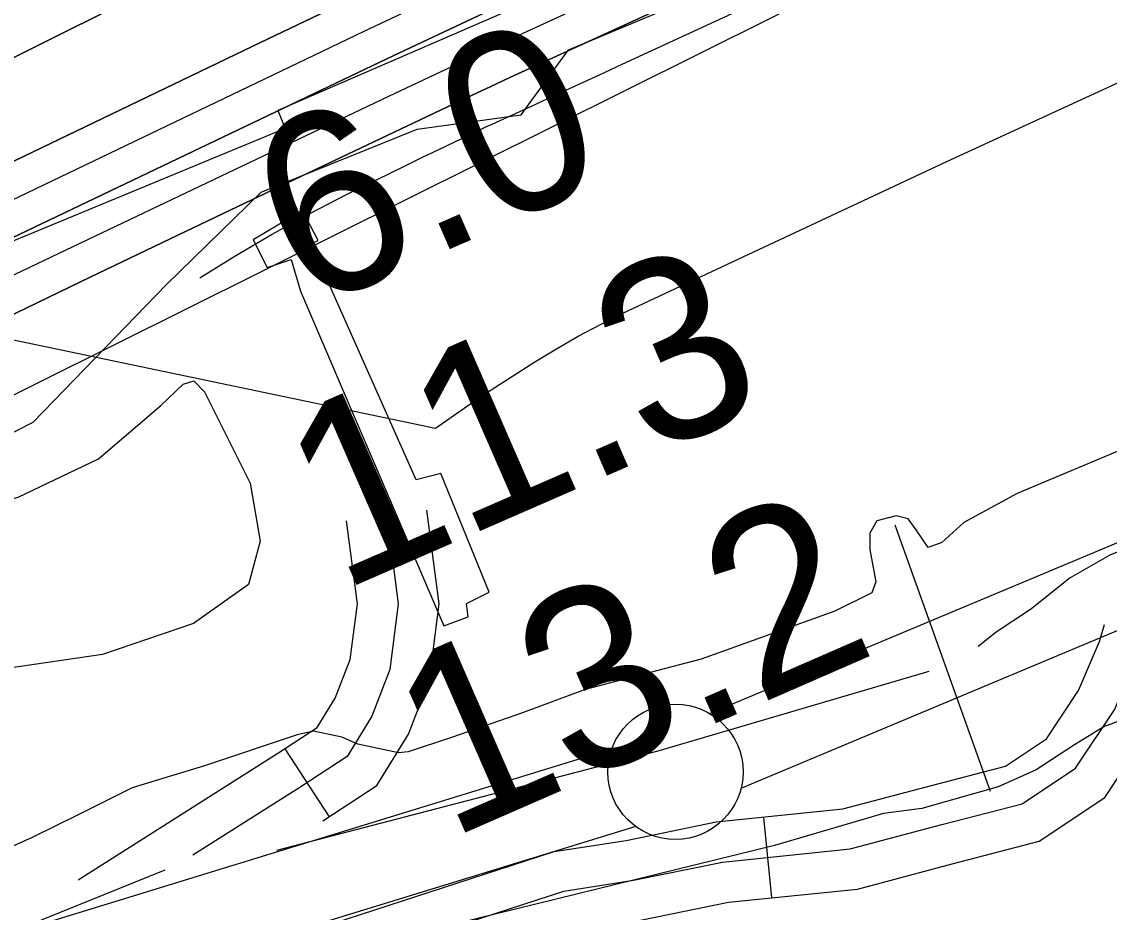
# Model space of a CAD drawing. Extents: x 3651524 to 3689615, y 505651 to 531377.
# Drawn here: x 3679359.2 to 3679761.2, y 516485.7 to 516815 of the extents above; entities that cross this region are included whole.
import ezdxf

# ---------------------------------------------------------------- set-up
doc = ezdxf.new("R2010")
doc.units = 0
for name, color, linetype in [('V-CHAN-DOCK', 7, 'Continuous'), ('V-FLOD-BASE', 7, 'Continuous'), ('V-LEVE-TOET', 7, 'Continuous'), ('V-RIVR-EDGE', 7, 'Continuous'), ('V-RIVR-RANG', 7, 'Continuous'), ('V-ROAD-CNTR', 7, 'Continuous'), ('V-RRAP-FSHR', 7, 'Continuous'), ('V-RRAP-RVMT', 7, 'Continuous'), ('V-SITE-VEGE', 7, 'Continuous'), ('V-SURV-LINE', 7, 'Continuous'), ('V-TOPO-DPTH', 7, 'Continuous'), ('V-TOPO-MINR', 7, 'Continuous'), ('V-TOPO-WATR', 7, 'Continuous'), ('V-UTIL-LINE', 7, 'Continuous')]:
    doc.layers.add(name, color=color, linetype=linetype)

msp = doc.modelspace()

# ---------------------------------------------------------------- linework, layer by layer
at = {"layer": 'V-CHAN-DOCK'}
msp.add_lwpolyline([(3679515.191, 516591.554), (3679524.216, 516594.947), (3679523.598, 516599.858), (3679532.027, 516604.036), (3679514.081, 516647.976), (3679505.049, 516645.563), (3679471.587, 516720.674), (3679465.031, 516732.433), (3679468.758, 516734.027), (3679462.991, 516745.201), (3679444.768, 516734.283), (3679449.939, 516724.088), (3679458.77, 516727.088), (3679462.18, 516715.31), (3679515.191, 516591.554)], dxfattribs=at)
at = {"layer": 'V-FLOD-BASE'}
for points in [[(3679956.756, 516701.138), (3679870.896, 516661.974), (3679761.393, 516617.696), (3679746.719, 516609.42), (3679731.988, 516597.638), (3679719.319, 516589.329), (3679712.712, 516583.927)], [(3679694.516, 516574.709), (3679594.282, 516545.31), (3679453.331, 516508.575)], [(3679412.111, 516501.245), (3679333.39, 516469.48), (3679236.19, 516441.535)]]:
    msp.add_lwpolyline(points, dxfattribs=at)
at = {"layer": 'V-LEVE-TOET'}
for points in [[(3679844.202, 516689.7), (3679727.101, 516640.536), (3679707.375, 516629.839), (3679699.232, 516622.458), (3679694.19, 516620.537), (3679689.789, 516627.125), (3679686.85, 516631.184), (3679682.357, 516632.262), (3679675.307, 516630.375), (3679672.727, 516625.909), (3679672.627, 516619.896), (3679674.931, 516607.829), (3679673.362, 516603.844), (3679659.716, 516597.056), (3679610.302, 516579.337), (3679567.511, 516568.024), (3679544.311, 516559.392), (3679518.097, 516550.307), (3679501.971, 516545.064), (3679498.454, 516544.622), (3679483.473, 516547.88), (3679477.503, 516550.485), (3679467.014, 516552.664), (3679460.976, 516551.263), (3679426.703, 516539.807), (3679400.005, 516531.733), (3679379.787, 516521.547), (3679363.108, 516513.306), (3679343.417, 516504.614)], [(3679963.539, 516646.786), (3679853.426, 516596.002), (3679811.981, 516575.145), (3679796.84, 516568.88), (3679788.423, 516565.54), (3679778.674, 516561.667), (3679760.756, 516554.937), (3679759.511, 516554.47), (3679748.37, 516547.638), (3679734.179, 516538.355), (3679720.042, 516532.075), (3679691.841, 516524.027), (3679677.777, 516522.255), (3679637.483, 516510.399), (3679498.078, 516476.145), (3679365.003, 516430.757), (3679321.151, 516415.954), (3679301.541, 516412.272), (3679276.396, 516407.178), (3679220.518, 516392.576), (3679168.165, 516378.918), (3679091.619, 516357.141), (3679000.426, 516328.594)]]:
    msp.add_lwpolyline(points, dxfattribs=at)
at = {"layer": 'V-RIVR-EDGE'}
msp.add_lwpolyline([(3678997.313, 516461.338), (3679081.485, 516512.758), (3679110.381, 516545.104), (3679132.694, 516585.871), (3679168.137, 516595.389), (3679219.805, 516611.47), (3679293.093, 516631.099), (3679363.42, 516666.945), (3679412.773, 516717.851), (3679447.676, 516751.983), (3679505.365, 516775.253), (3679543.799, 516780.561), (3679561.268, 516804.531), (3679615.353, 516827.21), (3679638.162, 516825.953), (3679680.224, 516841.457), (3679697.067, 516855.223), (3679703.104, 516869.016), (3679725.346, 516880.967), (3679790.828, 516900.016), (3679822.677, 516912.544), (3679943.486, 516970.477), (3680008.395, 517000.333)], dxfattribs=at)
at = {"layer": 'V-ROAD-CNTR'}
for p, q in [((3679456.406, 516546.155), (3679472.781, 516521.019)), ((3679633.306, 516520.904), (3679636.35, 516491.059))]:
    msp.add_line(p, q, dxfattribs=at)
for points in [[(3679494.101, 516632.41), (3679498.39, 516599.754), (3679495.233, 516575.493), (3679488.595, 516558.153), (3679479.475, 516543.282), (3679461.933, 516531.854), (3679422.4, 516506.76)], [(3679470.457, 516519.504), (3679490.495, 516532.559), (3679502.107, 516551.494), (3679509.878, 516571.792), (3679513.518, 516599.763), (3679508.973, 516634.363)], [(3679380.101, 516497.677), (3679453.819, 516544.471), (3679468.455, 516554.005), (3679475.083, 516564.812), (3679480.588, 516579.194), (3679483.262, 516599.745), (3679479.229, 516630.457)], [(3679363.868, 516458.851), (3679365.629, 516447.719), (3679369.614, 516437.582), (3679380.764, 516432.166), (3679428.48, 516450.846), (3679559.535, 516493.493), (3679585.262, 516497.517), (3679618.159, 516504.281), (3679665.415, 516509.101), (3679699.296, 516518.095), (3679728.974, 516525.841), (3679748.738, 516539.007), (3679763.038, 516560.573), (3679771.649, 516580.64), (3679777.784, 516601.196)], [(3679378.684, 516461.195), (3679380.189, 516451.682), (3679381.433, 516448.517), (3679381.411, 516448.528), (3679423.421, 516464.974), (3679556.033, 516508.128), (3679582.591, 516512.282), (3679615.882, 516519.127), (3679662.713, 516523.903), (3679695.478, 516532.601), (3679722.752, 516539.719), (3679737.907, 516549.815), (3679749.788, 516567.733), (3679757.523, 516585.759), (3679759.423, 516592.125)], [(3679365.998, 516422.663), (3679380.117, 516415.804), (3679433.539, 516436.718), (3679563.037, 516478.858), (3679587.933, 516482.752), (3679620.436, 516489.435), (3679668.117, 516494.299), (3679703.114, 516503.589), (3679735.195, 516511.963), (3679759.569, 516528.199), (3679772.831, 516548.2)]]:
    msp.add_lwpolyline(points, dxfattribs=at)
at = {"layer": 'V-RRAP-FSHR'}
msp.add_lwpolyline([(3676687.122, 515122.157), (3676669.671, 515433.303), (3676704.575, 515496.801), (3677047.074, 515676.716), (3677793.157, 515943.413), (3678377.803, 516155.078), (3678796.656, 516358.274), (3679022.229, 516447.237), (3679230.65, 516614.583), (3680015.882, 517005.612), (3680504.43, 517186.381), (3680687.746, 517283.253), (3681246.926, 517568.878), (3682033.887, 518068.532), (3682134.527, 518136.344)], dxfattribs=at)
at = {"layer": 'V-RRAP-RVMT'}
msp.add_lwpolyline([(3680040.19, 517061.073), (3679921.761, 517009.534), (3679926.463, 516998.917), (3679808.055, 516947.552), (3679809.997, 516943.207), (3679692.225, 516891.947), (3679693.16, 516889.817), (3679576.554, 516839.175), (3679577.933, 516836.024), (3679453.805, 516782.097), (3679456.529, 516775.451), (3679338.598, 516726.694), (3679341.231, 516720.23), (3679209.012, 516665.59), (3679196, 516697.701), (3679088.501, 516653.372), (3679093.887, 516640.379), (3678972.601, 516590.263)], dxfattribs=at)
at = {"layer": 'V-SITE-VEGE'}
msp.add_lwpolyline([(3679426.801, 516678.147), (3679443.644, 516644.394), (3679447.302, 516622.908), (3679443.017, 516606.911), (3679422.693, 516592.526), (3679389.028, 516581.039), (3679323.26, 516571.428), (3679239.045, 516579.532), (3679209.486, 516573.33), (3679190.749, 516573.644), (3679183.005, 516591.181), (3679179.214, 516604.632), (3679183.363, 516612.597), (3679212.857, 516614.782), (3679298.678, 516622.716), (3679357.865, 516639.133), (3679387.559, 516653.364), (3679410.651, 516673.062), (3679418.816, 516680.959), (3679422.855, 516682.231)], close=True, dxfattribs=at)
at = {"layer": 'V-SURV-LINE'}
for points in [[(3679613.455, 516559.197), (3680157.236, 516787.136)], [(3680168.825, 516759.465), (3679625.045, 516531.526)], [(3678910.395, 516341.149), (3679577.297, 516546.099)], [(3679586.124, 516517.427), (3678919.222, 516312.477)]]:
    msp.add_lwpolyline(points, dxfattribs=at)
msp.add_circle((3679600.817, 516537.635), 25, dxfattribs=at)
at = {"layer": 'V-TOPO-DPTH'}
for points in [[(3679342.444, 516700.211), (3679512.124, 516664.724), (3679529.256, 516676.644), (3679548.868, 516689.195), (3679556.804, 516694.058), (3679564.857, 516698.708), (3679573.085, 516703.04), (3679581.431, 516707.159), (3679701.091, 516763.339), (3679769.595, 516794.841), (3679838.418, 516825.613), (3679907.719, 516855.292), (3679977.34, 516884.241), (3680528.886, 517108.469), (3680546.774, 517115.682), (3680564.69, 517122.825), (3680582.647, 517129.864), (3680600.631, 517136.834), (3681121.7, 517417.46)], [(3678865.569, 516556.724), (3679373.783, 516810.513), (3679388.395, 516817.815), (3679403.005, 516825.124), (3679417.611, 516832.442), (3679432.213, 516839.765), (3679447.108, 516847.241), (3679454.276, 516850.8), (3679461.464, 516854.316), (3679468.682, 516857.77), (3679475.921, 516861.183), (3679487.792, 516866.715), (3679490.435, 516867.932), (3679491.76, 516868.532), (3679493.088, 516869.126), (3679506.497, 516875.089), (3679514.524, 516878.675), (3679522.544, 516882.279), (3679530.551, 516885.911), (3679538.549, 516889.562), (3680508.944, 517334.44)], [(3680508.944, 517334.44), (3679538.549, 516889.562), (3679530.551, 516885.911), (3679522.544, 516882.279), (3679514.524, 516878.675), (3679506.497, 516875.089), (3679493.088, 516869.126), (3679491.76, 516868.532), (3679490.435, 516867.932), (3679487.792, 516866.715), (3679475.921, 516861.183), (3679468.682, 516857.77), (3679461.464, 516854.316), (3679454.276, 516850.8), (3679447.108, 516847.241), (3679432.213, 516839.765), (3679417.611, 516832.442), (3679403.005, 516825.124), (3679388.395, 516817.815), (3679373.783, 516810.513), (3678865.569, 516556.724)], [(3677955.19, 516080.26), (3678649.96, 516339.831), (3678660.032, 516348.127), (3678817.271, 516436.936), (3678891.358, 516476.345), (3678965.771, 516515.116), (3679040.675, 516552.931), (3679115.906, 516590.108), (3679314.145, 516686.496), (3679349.318, 516703.543), (3679384.518, 516720.531), (3679419.762, 516737.43), (3679455.034, 516754.27), (3679511.682, 516781.229), (3679518.657, 516784.532), (3679525.641, 516787.818), (3679532.637, 516791.077), (3679539.641, 516794.318), (3679626.556, 516834.334), (3679676.956, 516857.714), (3679727.264, 516881.287), (3679777.436, 516905.15), (3679827.517, 516929.206), (3680568.84, 517287.92)], [(3680568.84, 517287.92), (3679827.517, 516929.206), (3679777.436, 516905.15), (3679727.264, 516881.287), (3679676.956, 516857.714), (3679626.556, 516834.334), (3679539.641, 516794.318), (3679532.637, 516791.077), (3679525.641, 516787.818), (3679518.657, 516784.532), (3679511.682, 516781.229), (3679455.034, 516754.27), (3679419.762, 516737.43), (3679384.518, 516720.531), (3679349.318, 516703.543), (3679342.444, 516700.211)], [(3678418.117, 516326.661), (3678646.755, 516430.065), (3678782.361, 516491.971), (3678917.67, 516554.512), (3679052.535, 516618.006), (3679187.103, 516682.136), (3679444.635, 516805.98), (3679474.811, 516820.404), (3679505.031, 516834.732), (3679535.319, 516848.917), (3679565.652, 516863.008), (3680289.352, 517197.103)], [(3680289.352, 517197.103), (3679565.652, 516863.008), (3679535.319, 516848.917), (3679505.031, 516834.732), (3679474.811, 516820.404), (3679444.635, 516805.98), (3679187.103, 516682.136), (3679052.535, 516618.006), (3678917.67, 516554.512), (3678782.361, 516491.971), (3678646.755, 516430.065), (3678418.117, 516326.661)], [(3680056.487, 517063.335), (3679921.607, 516999.469), (3679786.35, 516936.391), (3679552.654, 516828.654), (3679533.979, 516819.997), (3679515.329, 516811.289), (3679496.716, 516802.503), (3679478.126, 516793.665), (3679330.337, 516723.026), (3679237.803, 516678.975), (3679145.177, 516635.118), (3679052.414, 516591.553), (3678959.559, 516548.182), (3678453.771, 516312.903), (3678419.554, 516297.239)], [(3680056.487, 517063.335), (3679921.607, 516999.469), (3679786.35, 516936.391), (3679552.654, 516828.654), (3679533.979, 516819.997), (3679515.329, 516811.289), (3679496.716, 516802.503), (3679478.126, 516793.665), (3679330.337, 516723.026), (3679237.803, 516678.975), (3679145.177, 516635.118), (3679052.414, 516591.553), (3678959.559, 516548.182), (3678453.771, 516312.903), (3678419.554, 516297.239)]]:
    msp.add_lwpolyline(points, dxfattribs=at)
at = {"layer": 'V-TOPO-MINR'}
for points in [[(3679512.124, 516664.724), (3679529.256, 516676.644), (3679548.868, 516689.195), (3679556.804, 516694.058), (3679564.857, 516698.708), (3679573.085, 516703.04), (3679581.431, 516707.159), (3679701.091, 516763.339), (3679769.595, 516794.841), (3679838.418, 516825.613), (3679907.719, 516855.292), (3679977.34, 516884.241), (3680528.886, 517108.469), (3680546.774, 517115.682), (3680564.69, 517122.825), (3680582.647, 517129.864), (3680600.631, 517136.834), (3681121.7, 517417.46)], [(3678865.569, 516556.724), (3679373.783, 516810.513), (3679388.395, 516817.815), (3679403.005, 516825.124), (3679417.611, 516832.442), (3679432.213, 516839.765), (3679447.108, 516847.241), (3679454.276, 516850.8), (3679461.464, 516854.316), (3679468.682, 516857.77), (3679475.921, 516861.183), (3679487.792, 516866.715), (3679490.435, 516867.932), (3679491.76, 516868.532), (3679493.088, 516869.126), (3679506.497, 516875.089), (3679514.524, 516878.675), (3679522.544, 516882.279), (3679530.551, 516885.911), (3679538.549, 516889.562), (3680508.944, 517334.44)], [(3679425.074, 516720.321), (3679438.323, 516728.541), (3679451.746, 516736.455), (3679465.429, 516743.908), (3679479.286, 516751.055), (3679495.582, 516759.111), (3679501.429, 516761.986), (3679507.284, 516764.843), (3679513.152, 516767.673), (3679519.029, 516770.486), (3679528.471, 516774.98), (3679530.798, 516776.079), (3679533.133, 516777.162), (3679547.559, 516783.799), (3679555.941, 516787.656), (3679564.322, 516791.515), (3679572.702, 516795.376), (3679581.081, 516799.238), (3680553.677, 517247.632)], [(3678418.117, 516326.661), (3678646.755, 516430.065), (3678782.361, 516491.971), (3678917.67, 516554.512), (3679052.535, 516618.006), (3679187.103, 516682.136), (3679444.635, 516805.98), (3679474.811, 516820.404), (3679505.031, 516834.732), (3679535.319, 516848.917), (3679565.652, 516863.008), (3680289.352, 517197.103)], [(3678434.689, 516320.213), (3678788.946, 516482.56), (3678909.644, 516538.253), (3679030.145, 516594.364), (3679150.353, 516651.102), (3679270.364, 516708.257), (3679461.375, 516799.836), (3679485.76, 516811.46), (3679510.179, 516823.012), (3679534.65, 516834.456), (3679559.154, 516845.827), (3680034.323, 517065.038)], [(3678419.554, 516297.239), (3678453.771, 516312.903), (3678959.559, 516548.182), (3679052.414, 516591.553), (3679145.177, 516635.118), (3679237.803, 516678.975), (3679330.337, 516723.026), (3679478.126, 516793.665), (3679496.716, 516802.503), (3679515.329, 516811.289), (3679533.979, 516819.997), (3679552.654, 516828.654), (3679786.35, 516936.391), (3679921.607, 516999.469), (3680056.487, 517063.335)], [(3678423.457, 516279.73), (3679133.934, 516615.905), (3679198.395, 516646.438), (3679262.839, 516677.006), (3679327.259, 516707.626), (3679391.662, 516738.28), (3679494.893, 516787.467), (3679507.68, 516793.529), (3679520.483, 516799.558), (3679533.308, 516805.538), (3679546.15, 516811.484), (3679706.148, 516885.196), (3679798.805, 516928.38), (3679891.203, 516972.106), (3679983.212, 517016.645)]]:
    msp.add_lwpolyline(points, dxfattribs=at)
at = {"layer": 'V-TOPO-WATR'}
msp.add_lwpolyline([(3677955.19, 516080.26), (3678649.96, 516339.831), (3678660.032, 516348.127), (3678817.271, 516436.936), (3678891.358, 516476.345), (3678965.771, 516515.116), (3679040.675, 516552.931), (3679115.906, 516590.108), (3679314.145, 516686.496), (3679349.318, 516703.543), (3679384.518, 516720.531), (3679419.762, 516737.43), (3679455.034, 516754.27), (3679511.682, 516781.229), (3679518.657, 516784.532), (3679525.641, 516787.818), (3679532.637, 516791.077), (3679539.641, 516794.318), (3679626.556, 516834.334), (3679676.956, 516857.714), (3679727.264, 516881.287), (3679777.436, 516905.15), (3679827.517, 516929.206), (3680568.84, 517287.92)], dxfattribs=at)
at = {"layer": 'V-UTIL-LINE'}
msp.add_line((3679681.886, 516628.962), (3679717.113, 516530.433), dxfattribs=at)

# ---------------------------------------------------------------- texts
at = {"layer": 'V-RIVR-RANG'}
for s, p in [('6.0', (3679464.24, 516707.682)), ('11.3', (3679476.67, 516603.998)), ('13.2', (3679516.902, 516512.448))]:
    msp.add_text(s, height=67, rotation=23.57833, dxfattribs=at).set_placement(p)

doc.saveas('drawing.dxf')
